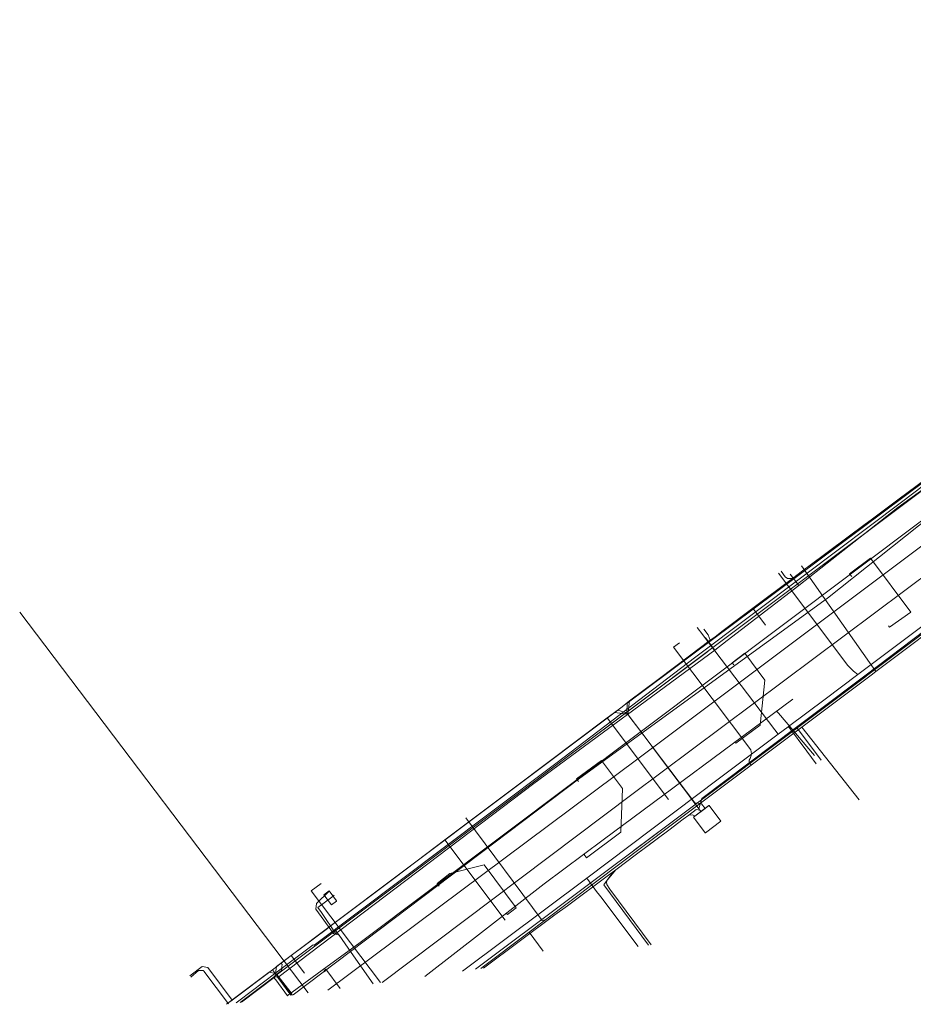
# Model space of a CAD drawing. Header units: metres. Extents: x 124576 to 133557, y 395865 to 402386.
# Tile 381 of 447: x 131643 to 131757, y 400364 to 400490. Entities that reach past the tile are written whole.
import ezdxf

# ---------------------------------------------------------------- set-up
doc = ezdxf.new("R2010")
doc.units = ezdxf.units.M
doc.header["$MEASUREMENT"] = 0
for name, color, linetype, lineweight, true_color in [('LG_Datatransport', 3, 'Continuous', 13, 0x00ff00), ('LG_Datatransport_Eurofiber_Nederland_BV', 3, 'Continuous', 13, 0x00ff00), ('LG_Datatransport_Ziggo_BV', 3, 'Continuous', 13, 0x00ff00), ('LG_Gas_Lage_Druk_Enexis_Netbeheer_BV', 7, 'Continuous', 13, 0xffdc7d), ('LG_Laag_Spanning', 7, 'Continuous', 13, 0x960000), ('LG_Laag_Spanning_Enexis_Netbeheer_BV', 7, 'Continuous', 13, 0x960000), ('LG_Midden_Spanning', 7, 'Continuous', 13, 0xd20000), ('LG_Midden_Spanning_Enexis_Netbeheer_BV', 7, 'Continuous', 13, 0xd20000), ('LG_Riool_Vrij_Verval_Gemeente_Tilburg_Ruimtelijke_Uitvoering', 7, 'Continuous', 13, 0xca00a0), ('LG_unet-4_Brabant_Water', 5, 'Continuous', 13, 0x0000ff)]:
    doc.layers.add(name, color=color, linetype=linetype, lineweight=lineweight, true_color=true_color)
doc.layers.add('LG_kraaiven_tilburg_WionPlus_BV', color=7, linetype='Continuous', lineweight=13)

msp = doc.modelspace()

# ---------------------------------------------------------------- linework, layer by layer
at = {"layer": 'LG_Datatransport'}
for p, q in [((131739.21, 400415.99), (131750.89, 400424.75)), ((131712.63, 400396.05), (131730.39, 400409.37)), ((131745.45, 400402.34), (131750.57, 400406.18)), ((131725.16, 400387.12), (131721, 400383.99)), ((131677.23, 400365.8), (131677.43, 400365.53))]:
    msp.add_line(p, q, dxfattribs=at)
at = {"layer": 'LG_Datatransport', "flags": 128}
for points in [[(131705.09, 400390.39), (131712.63, 400396.05), (131739.21, 400415.99), (131774.42, 400442.4), (131774.79, 400442.68)], [(131700.76, 400368.81), (131725.16, 400387.12), (131745.45, 400402.34), (131762.54, 400415.17), (131779.29, 400427.73), (131782.02, 400429.78)], [(131675.43, 400368.15), (131675.43, 400368.15), (131675.48, 400368.18), (131705.09, 400390.39)], [(131675.43, 400368.15), (131674.67, 400367.57), (131670.72, 400364.59)], [(131670.72, 400364.59), (131674.67, 400367.57), (131675.41, 400368.13)], [(131677.43, 400365.53), (131677.23, 400365.8), (131675.43, 400368.15), (131675.43, 400368.15)]]:
    msp.add_lwpolyline(points, dxfattribs=at)
at = {"layer": 'LG_Datatransport_Eurofiber_Nederland_BV', "flags": 128}
for points in [[(131788.1, 400467.8), (131793.34, 400460.85), (131788.61, 400457.5), (131789.53, 400456.33), (131790.54, 400454.96), (131787.28, 400452.59), (131782.82, 400449.24), (131775.44, 400443.65), (131770.29, 400439.84), (131760.91, 400432.8), (131755.1, 400428.38), (131742.91, 400419.2), (131728.72, 400408.56), (131711.19, 400395.2), (131702.48, 400388.66), (131680.17, 400371.91), (131680.03, 400371.93), (131675.28, 400368.35), (131670.56, 400364.78), (131670.21, 400364.52)], [(131670.21, 400364.52), (131670.56, 400364.78), (131675.28, 400368.35), (131680.03, 400371.93), (131680.17, 400371.91), (131702.48, 400388.66), (131711.19, 400395.2), (131728.72, 400408.56), (131742.91, 400419.2), (131755.1, 400428.38), (131760.91, 400432.8), (131770.29, 400439.84), (131775.44, 400443.65), (131782.82, 400449.24), (131787.28, 400452.59), (131790.54, 400454.96)]]:
    msp.add_lwpolyline(points, dxfattribs=at)
at = {"layer": 'LG_Datatransport_Ziggo_BV', "flags": 128}
for points in [[(131677.51, 400365.54), (131714.07, 400393.18), (131745.69, 400416.16), (131760.59, 400428.03)], [(131760.59, 400428.03), (131745.69, 400416.16), (131714.07, 400393.18), (131677.51, 400365.54)], [(131760.59, 400428.03), (131745.69, 400416.16), (131714.07, 400393.18), (131677.51, 400365.54)]]:
    msp.add_lwpolyline(points, dxfattribs=at)
at = {"layer": 'LG_Gas_Lage_Druk_Enexis_Netbeheer_BV'}
for p, q in [((131740.7, 400399.78), (131743.05, 400396.63)), ((131739.38, 400398.79), (131738.94, 400399.37)), ((131743.05, 400396.63), (131744.25, 400395.03)), ((131716.75, 400378.05), (131721.51, 400371.72))]:
    msp.add_line(p, q, dxfattribs=at)
at = {"layer": 'LG_Gas_Lage_Druk_Enexis_Netbeheer_BV', "flags": 128}
for points in [[(131777.51, 400427.4), (131752.45, 400408.6), (131749.54, 400406.41), (131745.38, 400403.29), (131740.7, 400399.78), (131740.66, 400399.75), (131739.38, 400398.79), (131731.74, 400393.05), (131714.95, 400380.45), (131699.12, 400368.58)], [(131749.54, 400406.41), (131748.98, 400406.86), (131748.29, 400407.57), (131739.43, 400419.34)], [(131738.94, 400399.37), (131730.38, 400410.68), (131729.78, 400411.48), (131729.06, 400412.43)], [(131688.65, 400367.11), (131679.81, 400378.81), (131681.08, 400379.77)], [(131714.95, 400380.45), (131716.35, 400378.58), (131716.38, 400378.54), (131716.4, 400378.52), (131716.41, 400378.5), (131716.75, 400378.05)], [(131666.05, 400368.64), (131665.42, 400368.64), (131664.42, 400367.81)], [(131669.25, 400364.39), (131666.11, 400368.56), (131666.05, 400368.64)]]:
    msp.add_lwpolyline(points, dxfattribs=at)
at = {"layer": 'LG_kraaiven_tilburg_WionPlus_BV', "flags": 128}
for points in [[(131742.01, 400417.75), (131754.64, 400427.7), (131775.88, 400443.03), (131775.39, 400444.42), (131764.23, 400459.42), (131763.36, 400458.77)], [(131731.29, 400409.53), (131732.88, 400410.75), (131742.01, 400417.75), (131740.93, 400419.22)], [(131675.55, 400367.77), (131698.73, 400385.34), (131708.19, 400392.52), (131731.29, 400409.53), (131730.1, 400411.1)], [(131694.3, 400367.9), (131709.52, 400379.7), (131717.04, 400385.33), (131741.26, 400403.29)], [(131739.18, 400401.73), (131739.41, 400401.5), (131744.01, 400396.1)], [(131670.89, 400364.62), (131675.07, 400367.76), (131675.26, 400367.9), (131675.55, 400367.77), (131677.18, 400365.5)]]:
    msp.add_lwpolyline(points, dxfattribs=at)
at = {"layer": 'LG_Laag_Spanning', "flags": 128}
for points in [[(131730.08, 400386.2), (131730.08, 400386.2), (131730.08, 400386.2), (131730.08, 400386.2), (131730.09, 400386.2), (131732.07, 400387.69), (131732.07, 400387.69), (131732.07, 400387.69), (131732.07, 400387.69), (131732.07, 400387.7), (131732.07, 400387.7), (131732.07, 400387.7), (131732.07, 400387.7), (131732.07, 400387.7), (131732.07, 400387.7), (131732.07, 400387.7), (131732.07, 400387.7), (131732.07, 400387.71), (131730.57, 400389.71), (131730.57, 400389.71), (131730.57, 400389.71), (131730.57, 400389.71), (131730.56, 400389.71), (131730.56, 400389.71), (131730.56, 400389.71), (131730.56, 400389.71), (131730.56, 400389.71), (131730.56, 400389.71), (131730.56, 400389.71), (131730.56, 400389.71), (131730.55, 400389.71), (131729.53, 400388.94), (131728.76, 400388.36), (131728.57, 400388.22), (131728.57, 400388.22), (131728.57, 400388.22), (131728.57, 400388.22), (131728.57, 400388.21), (131728.57, 400388.21), (131728.57, 400388.21), (131728.57, 400388.21), (131728.57, 400388.21), (131728.57, 400388.21), (131728.57, 400388.21), (131728.57, 400388.21), (131728.57, 400388.2), (131730.07, 400386.2), (131730.07, 400386.2), (131730.07, 400386.2), (131730.07, 400386.2), (131730.08, 400386.2), (131730.08, 400386.2), (131730.08, 400386.2), (131730.08, 400386.2), (131730.08, 400386.2)], [(131682.4, 400377.03), (131682.4, 400377.03), (131682.4, 400377.03), (131682.4, 400377.03), (131682.4, 400377.03), (131683.04, 400377.52), (131683.04, 400377.52), (131683.04, 400377.52), (131683.04, 400377.52), (131683.04, 400377.52), (131683.04, 400377.52), (131683.04, 400377.52), (131683.04, 400377.52), (131683.04, 400377.53), (131683.04, 400377.53), (131683.04, 400377.53), (131683.04, 400377.53), (131683.04, 400377.53), (131682.08, 400378.81), (131682.08, 400378.81), (131682.08, 400378.81), (131682.08, 400378.81), (131682.08, 400378.81), (131682.07, 400378.81), (131682.07, 400378.81), (131682.07, 400378.81), (131682.07, 400378.81), (131682.07, 400378.81), (131682.07, 400378.81), (131682.07, 400378.81), (131682.07, 400378.81), (131681.43, 400378.33), (131681.43, 400378.33), (131681.43, 400378.33), (131681.42, 400378.32), (131681.42, 400378.32), (131681.42, 400378.32), (131681.42, 400378.32), (131681.42, 400378.32), (131681.42, 400378.32), (131681.42, 400378.32), (131681.42, 400378.32), (131681.42, 400378.31), (131681.43, 400378.31), (131682.39, 400377.04), (131682.39, 400377.04), (131682.39, 400377.03), (131682.39, 400377.03), (131682.39, 400377.03), (131682.39, 400377.03), (131682.4, 400377.03), (131682.4, 400377.03), (131682.4, 400377.03)]]:
    msp.add_lwpolyline(points, dxfattribs=at)
at = {"layer": 'LG_Laag_Spanning_Enexis_Netbeheer_BV'}
for p, q in [((131736.16, 400414.87), (131737.78, 400412.73)), ((131758.15, 400412.06), (131750.59, 400406.36)), ((131728.06, 400408.78), (131724.06, 400405.77)), ((131744.44, 400401.73), (131750.59, 400406.36)), ((131744.44, 400401.73), (131750.59, 400406.36)), ((131750.59, 400406.36), (131744.44, 400401.73)), ((131724.06, 400405.77), (131720.43, 400403.04)), ((131720.43, 400403.04), (131720.19, 400401.35)), ((131720.43, 400403.04), (131720.19, 400401.35)), ((131717.57, 400400.89), (131725.39, 400390.47)), ((131741.71, 400399.68), (131744.85, 400395.48)), ((131722.14, 400398.76), (131727.26, 400391.97)), ((131729.27, 400389.29), (131729.4, 400389.11)), ((131729.27, 400389.29), (131729.4, 400389.11)), ((131729.27, 400389.29), (131729.4, 400389.11)), ((131729.27, 400389.29), (131729.4, 400389.11)), ((131729.4, 400389.11), (131729.54, 400388.93)), ((131729.4, 400389.11), (131729.54, 400388.93)), ((131729.4, 400389.11), (131729.54, 400388.93)), ((131729.4, 400389.11), (131729.54, 400388.93)), ((131725.43, 400386.57), (131721.32, 400383.49)), ((131696.86, 400385.31), (131704.56, 400375.07)), ((131718.33, 400381.24), (131717.75, 400380.8)), ((131718.33, 400381.24), (131717.75, 400380.8)), ((131677.26, 400370.56), (131678.96, 400368.32)), ((131674.86, 400368.75), (131677.29, 400365.51))]:
    msp.add_line(p, q, dxfattribs=at)
at = {"layer": 'LG_Laag_Spanning_Enexis_Netbeheer_BV', "flags": 128}
for points in [[(131836.35, 400489.71), (131836.67, 400489.95), (131837.71, 400489.87), (131837.78, 400489.79), (131840.58, 400486.05), (131845.74, 400479.15), (131845.49, 400477.82), (131843.33, 400476.19), (131798.55, 400442.47), (131785.69, 400432.79), (131778.8, 400427.6), (131771.85, 400422.37), (131764.15, 400416.57), (131758.15, 400412.06), (131750.59, 400406.36), (131744.44, 400401.73), (131741.71, 400399.68), (131729.63, 400390.58), (131729.27, 400389.29), (131729.4, 400389.11), (131729.54, 400388.93)], [(131845.74, 400479.15), (131845.49, 400477.82), (131843.33, 400476.19), (131798.55, 400442.47), (131785.69, 400432.79), (131778.8, 400427.6), (131771.85, 400422.37), (131764.15, 400416.57), (131758.15, 400412.06), (131750.59, 400406.36), (131744.44, 400401.73), (131741.71, 400399.68), (131729.63, 400390.58), (131729.27, 400389.29)], [(131770.45, 400440.39), (131756.96, 400430.38), (131754.84, 400428.81), (131751.23, 400426.13), (131743.14, 400420.12), (131742.88, 400419.92), (131741.4, 400418.81), (131736.16, 400414.87), (131732.21, 400411.9), (131731.28, 400411.2), (131730.72, 400410.78), (131728.06, 400408.78), (131724.06, 400405.77), (131720.43, 400403.04)], [(131770.45, 400440.39), (131756.96, 400430.38), (131754.84, 400428.81)], [(131756.96, 400430.38), (131754.84, 400428.81), (131751.23, 400426.13), (131743.14, 400420.12), (131742.88, 400419.92), (131741.4, 400418.81), (131736.16, 400414.87), (131732.21, 400411.9), (131731.28, 400411.2), (131730.72, 400410.78), (131728.06, 400408.78), (131724.06, 400405.77), (131720.43, 400403.04), (131719.47, 400402.31), (131718.32, 400401.45), (131717.57, 400400.89), (131706.05, 400392.22), (131696.86, 400385.31), (131691.93, 400381.6), (131691.73, 400381.45), (131690.53, 400380.54), (131682.36, 400374.4), (131682.14, 400374.23), (131681.87, 400374.03), (131677.26, 400370.56), (131675.98, 400369.6), (131674.86, 400368.75), (131669.73, 400364.89), (131669.01, 400364.35)], [(131756.96, 400430.38), (131754.84, 400428.81), (131751.23, 400426.13), (131743.14, 400420.12), (131742.88, 400419.92), (131741.4, 400418.81), (131736.16, 400414.87), (131732.21, 400411.9), (131731.28, 400411.2), (131730.72, 400410.78), (131728.06, 400408.78), (131724.06, 400405.77), (131720.43, 400403.04), (131720.19, 400401.35), (131720.47, 400400.99), (131722.14, 400398.76), (131727.26, 400391.97), (131728.04, 400390.93), (131729.27, 400389.29), (131729.4, 400389.11), (131729.54, 400388.93)], [(131756.96, 400430.38), (131754.84, 400428.81), (131751.23, 400426.13), (131743.14, 400420.12), (131742.88, 400419.92), (131741.4, 400418.81), (131736.16, 400414.87), (131732.21, 400411.9), (131731.28, 400411.2), (131730.72, 400410.78), (131728.06, 400408.78), (131724.06, 400405.77), (131720.43, 400403.04), (131720.19, 400401.35), (131720.47, 400400.99), (131722.14, 400398.76), (131727.26, 400391.97), (131728.04, 400390.93), (131729.27, 400389.29), (131729.4, 400389.11), (131729.54, 400388.93)], [(131756.96, 400430.38), (131754.84, 400428.81), (131751.23, 400426.13), (131743.14, 400420.12), (131742.88, 400419.92), (131741.4, 400418.81), (131736.16, 400414.87), (131732.21, 400411.9), (131731.28, 400411.2), (131730.72, 400410.78), (131728.06, 400408.78), (131724.06, 400405.77), (131720.43, 400403.04), (131720.19, 400401.35), (131720.47, 400400.99), (131722.14, 400398.76), (131727.26, 400391.97), (131728.04, 400390.93), (131729.27, 400389.29), (131729.4, 400389.11), (131729.54, 400388.93)], [(131756.96, 400430.38), (131754.84, 400428.81), (131751.23, 400426.13), (131743.14, 400420.12), (131742.88, 400419.92), (131741.4, 400418.81), (131736.16, 400414.87), (131732.21, 400411.9), (131731.28, 400411.2), (131730.72, 400410.78), (131728.06, 400408.78), (131724.06, 400405.77), (131720.43, 400403.04), (131720.19, 400401.35), (131720.47, 400400.99), (131722.14, 400398.76), (131727.26, 400391.97), (131728.04, 400390.93), (131729.27, 400389.29), (131729.4, 400389.11), (131729.54, 400388.93)], [(131756.96, 400430.38), (131754.84, 400428.81), (131751.23, 400426.13), (131743.14, 400420.12), (131742.88, 400419.92), (131741.4, 400418.81), (131736.16, 400414.87), (131732.21, 400411.9), (131731.28, 400411.2), (131730.72, 400410.78), (131728.06, 400408.78), (131724.06, 400405.77), (131720.43, 400403.04), (131720.19, 400401.35), (131720.47, 400400.99), (131722.14, 400398.76), (131727.26, 400391.97), (131728.04, 400390.93), (131729.27, 400389.29), (131729.4, 400389.11), (131729.54, 400388.93)], [(131743.14, 400420.12), (131748.32, 400423.97), (131750.5, 400425.59), (131751.23, 400426.13), (131754.84, 400428.81)], [(131743.14, 400420.12), (131748.32, 400423.97), (131750.5, 400425.59), (131751.23, 400426.13), (131754.84, 400428.81)], [(131743.14, 400420.12), (131748.32, 400423.97), (131750.5, 400425.59), (131751.23, 400426.13), (131754.84, 400428.81)], [(131743.14, 400420.12), (131748.32, 400423.97), (131750.5, 400425.59), (131751.23, 400426.13), (131754.84, 400428.81)], [(131754.84, 400428.81), (131751.23, 400426.13), (131743.14, 400420.12)], [(131743.14, 400420.12), (131742.88, 400419.92), (131741.4, 400418.81), (131736.16, 400414.87), (131732.21, 400411.9), (131731.28, 400411.2), (131730.72, 400410.78), (131728.06, 400408.78)], [(131740.57, 400418.65), (131740.28, 400418.88), (131739.75, 400419.59)], [(131741.4, 400418.81), (131741.28, 400418.77), (131741.05, 400418.67), (131740.57, 400418.65)], [(131730.72, 400410.78), (131730.45, 400411.47), (131729.89, 400412.19)], [(131728.06, 400408.78), (131726.18, 400407.37), (131724.06, 400405.77)], [(131728.06, 400408.78), (131726.18, 400407.37), (131724.06, 400405.77)], [(131728.06, 400408.78), (131726.18, 400407.37), (131724.06, 400405.77)], [(131720.43, 400403.04), (131719.47, 400402.31), (131718.32, 400401.45)], [(131720.43, 400403.04), (131719.47, 400402.31), (131718.32, 400401.45)], [(131718.32, 400401.45), (131717.57, 400400.89), (131706.05, 400392.22), (131696.86, 400385.31), (131691.93, 400381.6), (131691.73, 400381.45), (131690.53, 400380.54), (131682.36, 400374.4), (131682.14, 400374.23), (131681.87, 400374.03), (131677.26, 400370.56), (131675.98, 400369.6), (131674.86, 400368.75)], [(131691.93, 400381.6), (131696.86, 400385.31), (131706.05, 400392.22), (131717.57, 400400.89), (131718.32, 400401.45), (131718.51, 400401.59), (131720.19, 400401.35), (131720.47, 400400.99), (131722.14, 400398.76), (131727.26, 400391.97), (131728.04, 400390.93), (131729.27, 400389.29), (131729.4, 400389.11), (131729.54, 400388.93)], [(131718.32, 400401.45), (131717.57, 400400.89), (131706.05, 400392.22), (131696.86, 400385.31), (131691.93, 400381.6)], [(131720.19, 400401.35), (131718.51, 400401.59), (131718.32, 400401.45)], [(131720.19, 400401.35), (131720.47, 400400.99), (131722.14, 400398.76), (131727.26, 400391.97), (131728.04, 400390.93), (131729.27, 400389.29)], [(131720.19, 400401.35), (131720.47, 400400.99), (131722.14, 400398.76)], [(131744.44, 400401.73), (131741.71, 400399.68), (131729.63, 400390.58), (131729.27, 400389.29)], [(131727.26, 400391.97), (131724.25, 400395.96), (131722.14, 400398.76)], [(131727.26, 400391.97), (131724.25, 400395.96), (131722.14, 400398.76)], [(131727.26, 400391.97), (131724.25, 400395.96), (131722.14, 400398.76)], [(131727.26, 400391.97), (131724.25, 400395.96), (131722.14, 400398.76)], [(131727.26, 400391.97), (131728.04, 400390.93), (131729.27, 400389.29)], [(131729.54, 400388.93), (131729.4, 400389.11), (131728.91, 400389.18), (131727.99, 400388.49), (131727.27, 400387.95), (131725.43, 400386.57), (131721.32, 400383.49), (131718.66, 400381.49), (131717.75, 400380.8), (131712.48, 400376.93), (131710.87, 400375.74), (131701.78, 400368.95)], [(131728.77, 400388.35), (131728.43, 400388.53), (131727.99, 400388.49), (131727.27, 400387.95), (131725.43, 400386.57), (131721.32, 400383.49), (131718.66, 400381.49), (131717.75, 400380.8), (131712.48, 400376.93), (131710.87, 400375.74), (131701.78, 400368.95)], [(131729.4, 400389.11), (131728.91, 400389.18), (131727.99, 400388.49), (131727.27, 400387.95), (131725.43, 400386.57), (131721.32, 400383.49), (131718.66, 400381.49), (131717.75, 400380.8)], [(131729.54, 400388.93), (131729.4, 400389.11), (131728.91, 400389.18), (131727.99, 400388.49), (131727.27, 400387.95), (131725.43, 400386.57), (131721.32, 400383.49), (131718.66, 400381.49), (131717.75, 400380.8)], [(131727.99, 400388.49), (131727.27, 400387.95), (131725.43, 400386.57)], [(131729.4, 400389.11), (131728.91, 400389.18), (131727.99, 400388.49)], [(131727.99, 400388.49), (131728.43, 400388.53), (131728.77, 400388.35)], [(131725.43, 400386.57), (131723.62, 400385.21), (131723.38, 400385.03), (131722.91, 400384.68), (131721.32, 400383.49)], [(131725.43, 400386.57), (131723.62, 400385.21), (131723.38, 400385.03), (131722.91, 400384.68), (131721.32, 400383.49)], [(131725.43, 400386.57), (131723.62, 400385.21), (131723.38, 400385.03), (131722.91, 400384.68), (131721.32, 400383.49)], [(131721.32, 400383.49), (131718.66, 400381.49), (131718.33, 400381.24)], [(131691.93, 400381.6), (131691.73, 400381.45), (131690.53, 400380.54)], [(131691.93, 400381.6), (131691.73, 400381.45), (131690.53, 400380.54)], [(131717.75, 400380.8), (131712.48, 400376.93), (131710.87, 400375.74), (131701.78, 400368.95)], [(131718.33, 400381.24), (131717.13, 400379.57), (131722.82, 400371.9)], [(131718.33, 400381.24), (131717.13, 400379.57), (131722.82, 400371.9)], [(131718.66, 400381.49), (131717.57, 400380.19), (131717.46, 400379.93), (131717.52, 400379.64), (131717.89, 400379.02), (131723.19, 400371.95)], [(131669.01, 400364.35), (131669.73, 400364.89), (131674.86, 400368.75), (131675.98, 400369.6), (131677.26, 400370.56), (131681.87, 400374.03), (131682.14, 400374.23), (131682.36, 400374.4), (131690.53, 400380.54)], [(131690.53, 400380.54), (131682.36, 400374.4), (131682.14, 400374.23), (131681.87, 400374.03), (131677.26, 400370.56), (131675.98, 400369.6), (131674.86, 400368.75)], [(131683.35, 400373.17), (131682.66, 400373.36), (131680.39, 400376.47), (131680.46, 400377.22), (131682.07, 400378.8)], [(131683.13, 400373.48), (131682.92, 400373.33), (131681.13, 400376.04), (131680.64, 400376.68), (131681.29, 400377.17), (131682.58, 400378.15), (131682.73, 400378.26)], [(131687.72, 400366.98), (131684.91, 400370.95), (131683.35, 400373.17), (131683.13, 400373.48), (131682.86, 400373.86)], [(131684.91, 400370.95), (131683.35, 400373.17), (131683.13, 400373.48), (131682.86, 400373.86)], [(131684.91, 400370.95), (131687.72, 400366.98)], [(131684.91, 400370.95), (131687.72, 400366.98)], [(131687.72, 400366.98), (131684.91, 400370.95)], [(131676.77, 400365.44), (131675.28, 400367.46), (131675.13, 400367.66), (131675.18, 400368.01), (131675.58, 400368.31), (131675.98, 400368.6), (131676.03, 400368.88), (131676.07, 400369.16), (131676.11, 400369.44), (131675.98, 400369.6)], [(131669.73, 400364.89), (131666.59, 400369.06), (131665.89, 400369.16), (131664.3, 400367.97)], [(131669.01, 400364.35), (131669.73, 400364.89), (131674.86, 400368.75)], [(131669.01, 400364.35), (131669.73, 400364.89), (131674.86, 400368.75)], [(131674.86, 400368.75), (131677.29, 400365.51)]]:
    msp.add_lwpolyline(points, dxfattribs=at)
at = {"layer": 'LG_Midden_Spanning', "flags": 128}
msp.add_lwpolyline([(131730.08, 400386.2), (131730.08, 400386.2), (131730.08, 400386.2), (131730.08, 400386.2), (131730.09, 400386.2), (131732.07, 400387.69), (131732.07, 400387.69), (131732.07, 400387.69), (131732.07, 400387.69), (131732.07, 400387.7), (131732.07, 400387.7), (131732.07, 400387.7), (131732.07, 400387.7), (131732.07, 400387.7), (131732.07, 400387.7), (131732.07, 400387.7), (131732.07, 400387.7), (131732.07, 400387.71), (131730.57, 400389.71), (131730.57, 400389.71), (131730.57, 400389.71), (131730.57, 400389.71), (131730.56, 400389.71), (131730.56, 400389.71), (131730.56, 400389.71), (131730.56, 400389.71), (131730.56, 400389.71), (131730.56, 400389.71), (131730.56, 400389.71), (131730.56, 400389.71), (131730.55, 400389.71), (131730.06, 400389.33), (131728.57, 400388.22), (131728.57, 400388.22), (131728.57, 400388.22), (131728.57, 400388.22), (131728.57, 400388.21), (131728.57, 400388.21), (131728.57, 400388.21), (131728.57, 400388.21), (131728.57, 400388.21), (131728.57, 400388.21), (131728.57, 400388.21), (131728.57, 400388.21), (131728.57, 400388.2), (131730.07, 400386.2), (131730.07, 400386.2), (131730.07, 400386.2), (131730.07, 400386.2), (131730.08, 400386.2), (131730.08, 400386.2), (131730.08, 400386.2), (131730.08, 400386.2), (131730.08, 400386.2)], dxfattribs=at)
at = {"layer": 'LG_Midden_Spanning_Enexis_Netbeheer_BV'}
for p, q in [((131691.28, 400381.12), (131682.21, 400374.3)), ((131691.28, 400381.12), (131682.21, 400374.3)), ((131682.21, 400374.3), (131677.26, 400370.57)), ((131682.21, 400374.3), (131677.26, 400370.57))]:
    msp.add_line(p, q, dxfattribs=at)
at = {"layer": 'LG_Midden_Spanning_Enexis_Netbeheer_BV', "flags": 128}
for points in [[(131730.06, 400389.33), (131729.61, 400389.93), (131729.17, 400389.99), (131728.74, 400390.05), (131720.11, 400401.46), (131720.09, 400401.49), (131720.06, 400401.52), (131720.1, 400402.78), (131769.01, 400439.24)], [(131720.06, 400401.52), (131720.1, 400402.78), (131769.01, 400439.24)], [(131730.06, 400389.33), (131729.61, 400389.93), (131729.17, 400389.99), (131728.74, 400390.05), (131720.11, 400401.46), (131720.09, 400401.49), (131720.06, 400401.52), (131718.91, 400401.88), (131691.28, 400381.12)], [(131720.06, 400401.52), (131718.91, 400401.88), (131691.28, 400381.12)], [(131730.06, 400389.33), (131729.61, 400389.93), (131729.17, 400389.99), (131728.74, 400390.05), (131720.11, 400401.46), (131720.09, 400401.49), (131720.06, 400401.52)], [(131677.3, 400365.51), (131676.75, 400366.25), (131676.24, 400366.93), (131676.22, 400366.95), (131675.7, 400367.65), (131675.64, 400367.74), (131675.46, 400367.97), (131675.43, 400368.01), (131675.23, 400368.27), (131675.39, 400369.17), (131677.26, 400370.57)], [(131677.26, 400370.57), (131675.39, 400369.17), (131675.23, 400368.27)], [(131668.97, 400364.35), (131674.43, 400368.45), (131675.23, 400368.27), (131675.43, 400368.01), (131675.46, 400367.97)], [(131675.23, 400368.27), (131674.43, 400368.45), (131668.97, 400364.35)], [(131675.23, 400368.27), (131675.43, 400368.01), (131675.46, 400367.97)], [(131675.46, 400367.97), (131675.64, 400367.74), (131675.7, 400367.65), (131676.22, 400366.95), (131676.24, 400366.93), (131676.75, 400366.25)], [(131675.46, 400367.97), (131675.64, 400367.74), (131675.7, 400367.65), (131676.22, 400366.95), (131676.24, 400366.93), (131676.75, 400366.25)], [(131676.75, 400366.25), (131677.3, 400365.51)], [(131677.3, 400365.51), (131676.75, 400366.25)]]:
    msp.add_lwpolyline(points, dxfattribs=at)
at = {"layer": 'LG_Riool_Vrij_Verval_Gemeente_Tilburg_Ruimtelijke_Uitvoering'}
for p, q in [((131721.47, 400395.67), (131763.87, 400427.45)), ((131720.72, 400391.09), (131763.48, 400423.1)), ((131751.16, 400421.25), (131756.29, 400414.37)), ((131679.42, 400365.81), (131642.6, 400414.39)), ((131735.13, 400409.12), (131737.68, 400405.71)), ((131737.09, 400399.97), (131737.68, 400405.71)), ((131681.91, 400366.16), (131721.47, 400395.67)), ((131716.82, 400395.46), (131719.5, 400391.86)), ((131688.84, 400367.13), (131720.72, 400391.09)), ((131701.87, 400382.14), (131705.96, 400376.66)), ((131681.66, 400368.84), (131683.49, 400366.38))]:
    msp.add_line(p, q, dxfattribs=at)
at = {"layer": 'LG_Riool_Vrij_Verval_Gemeente_Tilburg_Ruimtelijke_Uitvoering', "flags": 128}
for points in [[(131748.77, 400418.92), (131748.5, 400419.26), (131751.16, 400421.25)], [(131753.47, 400412.62), (131753.58, 400412.46), (131756.29, 400414.37)], [(131733.73, 400407.63), (131733.51, 400407.91), (131735.13, 400409.12)], [(131733.8, 400397.85), (131733.97, 400397.64), (131737.09, 400399.97)], [(131713.9, 400392.77), (131713.65, 400393.1), (131716.82, 400395.46)], [(131714.61, 400383.44), (131714.94, 400383.02), (131719.29, 400386.31), (131719.5, 400391.86)], [(131696.14, 400379.43), (131695.88, 400379.77), (131697.48, 400381.03), (131701.87, 400382.14)], [(131704.69, 400376.01), (131704.85, 400375.8), (131705.96, 400376.66)], [(131681.59, 400368.51), (131681.45, 400368.68), (131681.66, 400368.84)]]:
    msp.add_lwpolyline(points, dxfattribs=at)
at = {"layer": 'LG_unet-4_Brabant_Water'}
for p, q in [((131742.35, 400420.28), (131751.85, 400406.81)), ((131749.73, 400390.41), (131742.41, 400399.72)), ((131709.41, 400371.14), (131707.61, 400373.54))]:
    msp.add_line(p, q, dxfattribs=at)
at = {"layer": 'LG_unet-4_Brabant_Water', "flags": 128}
for points in [[(131676.71, 400365.43), (131681.18, 400368.69), (131686.03, 400372.23), (131839.03, 400487.12), (131840.55, 400488.26), (131852.44, 400487.63), (131857.17, 400481.37), (131858.11, 400480.13)], [(131725.56, 400387.06), (131735.95, 400394.86), (131742.41, 400399.72), (131751.24, 400406.35), (131751.85, 400406.81), (131785.13, 400431.8), (131786.65, 400432.95)], [(131726.78, 400410.46), (131726.03, 400409.9), (131735.88, 400396.79), (131735.96, 400396.28), (131735.95, 400396.08), (131735.79, 400395.71), (131735.7, 400395.47), (131735.7, 400395.28), (131735.73, 400395.14), (131735.95, 400394.86)], [(131699.54, 400388.13), (131709.26, 400375.05), (131709.71, 400375.13)], [(131701.44, 400368.9), (131707.61, 400373.54), (131709.71, 400375.13), (131725.56, 400387.06)]]:
    msp.add_lwpolyline(points, dxfattribs=at)

doc.saveas('drawing.dxf')
